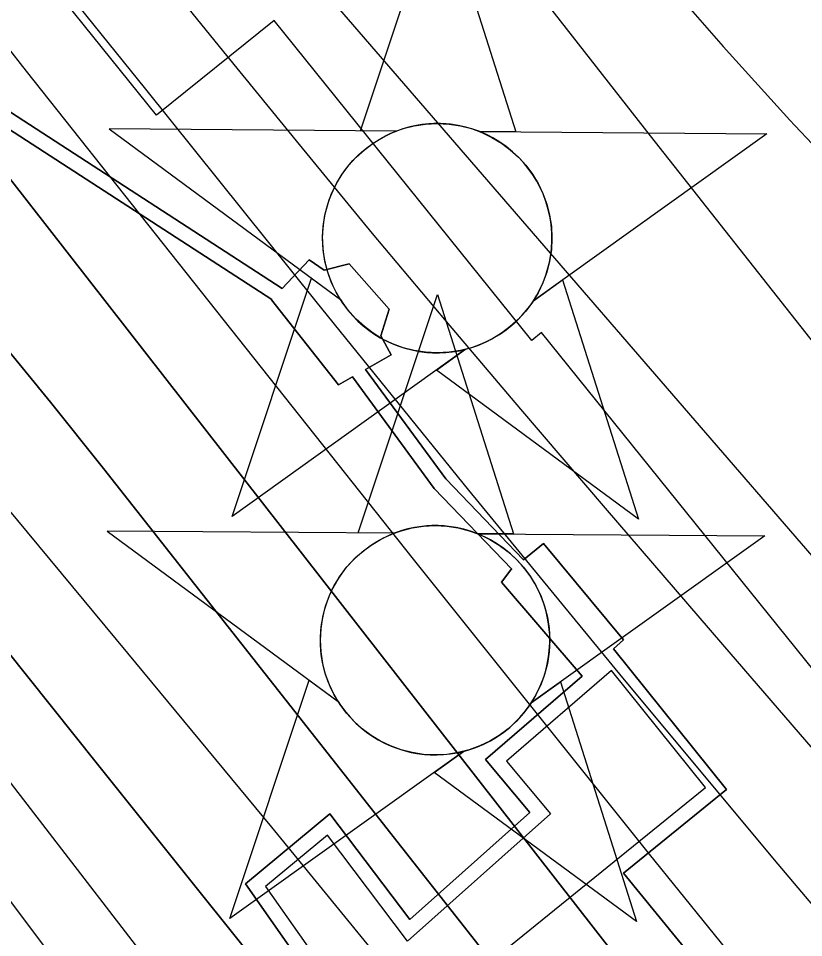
# Model space of a CAD drawing. Extents: x 3694830 to 3732949, y 415201 to 440970.
# Drawn here: x 3712068.3 to 3712277.5, y 435609.4 to 435854.2 of the extents above; entities that cross this region are included whole.
import ezdxf

# ---------------------------------------------------------------- set-up
doc = ezdxf.new("R2010")
doc.units = 0
for name, color, linetype in [('V-CHAN-DOCK', 7, 'Continuous'), ('V-CHAN-NAID', 7, 'Continuous'), ('V-RIVR-EDGE', 7, 'Continuous'), ('V-RRAP-RVMT', 7, 'Continuous'), ('V-TOPO-DPTH', 7, 'Continuous'), ('V-TOPO-MAJR', 7, 'Continuous'), ('V-TOPO-MINR', 7, 'Continuous'), ('V-TOPO-WATR', 7, 'Continuous'), ('V-UTIL-LINE', 7, 'Continuous')]:
    doc.layers.add(name, color=color, linetype=linetype)

msp = doc.modelspace()

# ---------------------------------------------------------------- linework, layer by layer
at = {"layer": 'V-CHAN-DOCK'}
for points in [[(3711868.1, 436025.98), (3711981.17, 435883.57), (3711979.5, 435882.3), (3711990.6, 435869.45), (3711993.72, 435871.53), (3712135.82, 435779.34), (3712135.72, 435779.23), (3712153.56, 435756.62), (3712157.31, 435758.74), (3712179.11, 435728.99), (3712199.73, 435707.51), (3712199.53, 435707.35), (3712197.01, 435704.05), (3712218.49, 435678.99), (3712192.78, 435656.81), (3712204.55, 435642.71), (3712172.61, 435614.24), (3712151.33, 435642.36), (3712128.8, 435623.7), (3712150.86, 435592.26), (3711937.78, 435418.97)], [(3711937.78, 435418.97), (3712150.86, 435592.26), (3712128.8, 435623.7), (3712151.33, 435642.36), (3712172.61, 435614.24), (3712204.55, 435642.71), (3712192.78, 435656.81), (3712218.49, 435678.99), (3712197.01, 435704.05), (3712199.53, 435707.35), (3712199.73, 435707.51), (3712179.11, 435728.99), (3712157.31, 435758.74), (3712153.56, 435756.62), (3712135.72, 435779.23), (3712135.82, 435779.34), (3711993.72, 435871.53), (3711990.6, 435869.45), (3711979.5, 435882.3), (3711981.17, 435883.57), (3711868.1, 436025.98)], [(3712368.45, 435456.43), (3712229.46, 435626.54), (3712256.95, 435648.81), (3712226.86, 435686.28), (3712229.49, 435688.69), (3712208.2, 435714.33), (3712202.84, 435710.02), (3712182.17, 435731.55), (3712160.79, 435760.72), (3712167.62, 435764.58), (3712164.83, 435769.66), (3712167.12, 435776.74), (3712156.43, 435788.81), (3712149.77, 435787.19), (3712145.83, 435789.9), (3712138.62, 435782.29), (3711997.34, 435873.96)], [(3711997.34, 435873.96), (3712138.62, 435782.29), (3712145.83, 435789.9), (3712149.77, 435787.19), (3712156.43, 435788.81), (3712167.12, 435776.74), (3712164.83, 435769.66), (3712167.62, 435764.58), (3712160.79, 435760.72), (3712182.17, 435731.55), (3712202.84, 435710.02), (3712208.2, 435714.33), (3712229.49, 435688.69), (3712226.86, 435686.28), (3712256.95, 435648.81), (3712229.46, 435626.54), (3712368.45, 435456.43)]]:
    msp.add_lwpolyline(points, dxfattribs=at)
at = {"layer": 'V-CHAN-NAID'}
for points in [[(3712169.02, 435824.2), (3712159.44, 435824.27), (3712180.56, 435887.76), (3712200.79, 435823.98), (3712191.2, 435824.05), (3712189.62, 435824.62), (3712187.53, 435825.24), (3712185.49, 435825.7), (3712183.45, 435826), (3712182.28, 435826.12), (3712180.75, 435826.2), (3712179.03, 435826.2), (3712177.66, 435826.13), (3712175.75, 435825.93), (3712174.39, 435825.71), (3712172.6, 435825.32), (3712171.07, 435824.9), (3712170.04, 435824.57)], [(3712169.02, 435824.2), (3712092.53, 435824.75), (3712154.1, 435779.35), (3712152.98, 435781.26), (3712152.17, 435782.88), (3712151.35, 435784.85), (3712150.65, 435786.91), (3712150.29, 435788.23), (3712149.93, 435789.85), (3712149.68, 435791.3), (3712149.49, 435792.9), (3712149.39, 435794.63), (3712149.37, 435796.21), (3712149.48, 435798.29), (3712149.66, 435799.91), (3712150.06, 435802.11), (3712150.54, 435804.03), (3712151.14, 435805.92), (3712151.79, 435807.6), (3712152.52, 435809.19), (3712153.34, 435810.72), (3712154.4, 435812.46), (3712155.43, 435813.93), (3712156.43, 435815.2), (3712157.43, 435816.34), (3712158.74, 435817.68), (3712159.79, 435818.65), (3712161.51, 435820.04), (3712162.72, 435820.91), (3712164.41, 435821.98), (3712166.14, 435822.93), (3712167.58, 435823.61)], [(3712191.2, 435824.05), (3712267.69, 435823.5), (3712205.49, 435778.98), (3712206.4, 435780.47), (3712207.38, 435782.32), (3712208.09, 435783.9), (3712208.83, 435785.86), (3712209.38, 435787.64), (3712209.77, 435789.28), (3712210.13, 435791.29), (3712210.32, 435792.86), (3712210.44, 435795.07), (3712210.41, 435797.13), (3712210.23, 435799.35), (3712209.96, 435801.11), (3712209.47, 435803.34), (3712208.83, 435805.48), (3712208.08, 435807.46), (3712207.43, 435808.91), (3712206.42, 435810.82), (3712205.36, 435812.55), (3712204.15, 435814.25), (3712202.89, 435815.79), (3712201.62, 435817.15), (3712199.98, 435818.68), (3712198.24, 435820.1), (3712196.56, 435821.27), (3712194.67, 435822.41), (3712193.2, 435823.17)], [(3712187.46, 435766.08), (3712125.25, 435721.55), (3712146.38, 435785.04), (3712154.1, 435779.35), (3712154.73, 435778.38), (3712156.11, 435776.52), (3712157.33, 435775.11), (3712158.79, 435773.6), (3712160.18, 435772.35), (3712161.64, 435771.2), (3712163.04, 435770.21), (3712164.72, 435769.17), (3712166.43, 435768.26), (3712168.22, 435767.45), (3712169.67, 435766.9), (3712171.3, 435766.37), (3712173.52, 435765.8), (3712175.05, 435765.52), (3712177.08, 435765.26), (3712178.62, 435765.16), (3712180.48, 435765.13), (3712182.17, 435765.21), (3712183.88, 435765.39), (3712185.78, 435765.7)], [(3712205.49, 435778.98), (3712213.28, 435784.56), (3712233.51, 435720.79), (3712179.66, 435760.5), (3712187.46, 435766.08), (3712189.12, 435766.55), (3712190.73, 435767.11), (3712192.89, 435768.03), (3712194.63, 435768.91), (3712196.49, 435770.02), (3712198.23, 435771.24), (3712199.78, 435772.48), (3712201.07, 435773.65), (3712202.46, 435775.07), (3712203.66, 435776.47), (3712204.78, 435777.94)], [(3712168.45, 435717.11), (3712158.86, 435717.18), (3712179.98, 435780.66), (3712200.21, 435716.89), (3712190.62, 435716.96), (3712189.04, 435717.53), (3712186.95, 435718.15), (3712184.91, 435718.6), (3712182.87, 435718.91), (3712181.71, 435719.03), (3712180.17, 435719.11), (3712178.45, 435719.11), (3712177.08, 435719.04), (3712175.17, 435718.83), (3712173.81, 435718.62), (3712172.02, 435718.23), (3712170.49, 435717.81), (3712169.46, 435717.48)], [(3712168.45, 435717.11), (3712091.95, 435717.65), (3712153.52, 435672.26), (3712152.41, 435674.16), (3712151.6, 435675.79), (3712150.77, 435677.76), (3712150.08, 435679.81), (3712149.71, 435681.14), (3712149.35, 435682.76), (3712149.11, 435684.21), (3712148.92, 435685.81), (3712148.81, 435687.54), (3712148.8, 435689.12), (3712148.9, 435691.2), (3712149.09, 435692.82), (3712149.48, 435695.02), (3712149.96, 435696.94), (3712150.56, 435698.83), (3712151.22, 435700.51), (3712151.94, 435702.1), (3712152.76, 435703.63), (3712153.82, 435705.37), (3712154.85, 435706.84), (3712155.85, 435708.11), (3712156.85, 435709.25), (3712158.16, 435710.59), (3712159.21, 435711.55), (3712160.93, 435712.95), (3712162.14, 435713.82), (3712163.83, 435714.89), (3712165.56, 435715.84), (3712167.01, 435716.52)], [(3712190.62, 435716.96), (3712267.11, 435716.41), (3712204.91, 435671.89), (3712205.82, 435673.38), (3712206.8, 435675.23), (3712207.51, 435676.81), (3712208.25, 435678.77), (3712208.8, 435680.55), (3712209.2, 435682.19), (3712209.56, 435684.2), (3712209.74, 435685.77), (3712209.87, 435687.98), (3712209.84, 435690.04), (3712209.65, 435692.26), (3712209.38, 435694.02), (3712208.89, 435696.25), (3712208.25, 435698.39), (3712207.5, 435700.37), (3712206.85, 435701.82), (3712205.85, 435703.73), (3712204.79, 435705.45), (3712203.57, 435707.16), (3712202.31, 435708.7), (3712201.04, 435710.06), (3712199.41, 435711.59), (3712197.66, 435713.01), (3712195.98, 435714.18), (3712194.09, 435715.31), (3712192.62, 435716.08)], [(3712186.88, 435658.98), (3712124.68, 435614.46), (3712145.8, 435677.95), (3712153.52, 435672.26), (3712154.15, 435671.29), (3712155.54, 435669.43), (3712156.75, 435668.02), (3712158.22, 435666.51), (3712159.61, 435665.26), (3712161.06, 435664.11), (3712162.46, 435663.12), (3712164.14, 435662.08), (3712165.85, 435661.17), (3712167.65, 435660.36), (3712169.09, 435659.81), (3712170.72, 435659.28), (3712172.95, 435658.71), (3712174.48, 435658.43), (3712176.5, 435658.17), (3712178.04, 435658.06), (3712179.9, 435658.04), (3712181.59, 435658.12), (3712183.3, 435658.3), (3712185.2, 435658.61)], [(3712204.91, 435671.89), (3712212.71, 435677.47), (3712232.93, 435613.69), (3712179.08, 435653.4), (3712186.88, 435658.98), (3712188.55, 435659.46), (3712190.16, 435660.02), (3712192.32, 435660.93), (3712194.05, 435661.82), (3712195.92, 435662.93), (3712197.66, 435664.14), (3712199.21, 435665.39), (3712200.49, 435666.56), (3712201.88, 435667.98), (3712203.08, 435669.38), (3712204.2, 435670.85)]]:
    msp.add_lwpolyline(points, close=True, dxfattribs=at)
for centre in [(3712179.91, 435795.67), (3712179.33, 435688.58)]:
    msp.add_circle(centre, 30.54, dxfattribs=at)
at = {"layer": 'V-RIVR-EDGE'}
msp.add_spline([(3709416.41, 438923.63), (3709424.2, 438904.77), (3709441.5, 438869.15), (3709450.77, 438855.78), (3709471.73, 438831.06), (3709491.09, 438809.18), (3709508.82, 438785.28), (3709539, 438725.35), (3709552.29, 438701.87), (3709586.93, 438647.6), (3709593.77, 438632.62), (3709609.48, 438608.32), (3709646.12, 438547.17), (3709660.21, 438520.04), (3709671.88, 438499.39), (3709677.92, 438486.03), (3709685.16, 438472.67), (3709701.68, 438446.34), (3709741.56, 438385.59), (3709764.53, 438355.61), (3709775.01, 438339.81), (3709795.15, 438309.43), (3709809.24, 438283.52), (3709836.62, 438236.95), (3709866.83, 438187.14), (3709888.98, 438151.9), (3709906.3, 438125.17), (3709922.82, 438100.46), (3709934.91, 438085.88), (3709970.78, 438036.86), (3709995.37, 438006.87), (3710014.73, 437984.99), (3710041.34, 437953.38), (3710062.31, 437929.47), (3710132.49, 437858.54), (3710157.5, 437830.57), (3710170.8, 437815.17), (3710191.37, 437793.69), (3710222.84, 437764.5), (3710249.05, 437736.13), (3710268.42, 437717.07), (3710289.78, 437688.72), (3710309.53, 437662.38), (3710331.69, 437632.81), (3710343.39, 437618.63), (3710343.77, 437612.16), (3710342.52, 437595.18), (3710341.69, 437587.09), (3710344.09, 437574.95), (3710349.32, 437564.02), (3710357.38, 437554.7), (3710372.31, 437541.72), (3710390.86, 437520.65), (3710416.28, 437497.14), (3710444.93, 437474.82), (3710461.87, 437456.59), (3710478.8, 437433.49), (3710492.11, 437422.14), (3710505.43, 437411.19), (3710519.55, 437396.6), (3710538.5, 437375.12), (3710572.38, 437340.66), (3710589.7, 437314.74), (3710598.97, 437299.35), (3710610.66, 437287.19), (3710630.42, 437265.71), (3710667.13, 437227.61), (3710694.96, 437201.26), (3710719.98, 437180.57), (3710742.58, 437162.32), (3710763.16, 437145.28), (3710783.34, 437129.87), (3710806.36, 437118.09), (3710826.96, 437107.52), (3710844.32, 437094.94), (3710865.3, 437076.69), (3710879.82, 437061.29), (3710892.72, 437046.7), (3710907.66, 437034.94), (3710922.99, 437022.37), (3710947.6, 436998.85), (3710956.48, 436993.17), (3710973.42, 436976.14), (3710992.78, 436956.28), (3711016.18, 436931.96), (3711039.57, 436905.62), (3711072.63, 436865.91), (3711081.48, 436850.93), (3711083.08, 436840.81), (3711081.43, 436829.9), (3711079.39, 436823.03), (3711079.38, 436817.37), (3711081.78, 436806.85), (3711087.82, 436797.53), (3711088.61, 436789.04), (3711091.81, 436776.5), (3711098.25, 436764.35), (3711106.73, 436757.05), (3711115.2, 436750.96), (3711118.01, 436742.87), (3711119.2, 436732.35), (3711119.18, 436721.43), (3711123.99, 436706.06), (3711132.05, 436695.93), (3711146.56, 436677.29), (3711154.62, 436665.54), (3711168.32, 436646.1), (3711177.97, 436623.03), (3711181.56, 436604.01), (3711185.97, 436588.23), (3711194.83, 436571.23), (3711219.42, 436540.84), (3711231.91, 436522.2), (3711251.26, 436500.73), (3711276.67, 436472.36), (3711302.06, 436440.35), (3711327.08, 436416.83), (3711345.23, 436400.61), (3711358.56, 436391.68), (3711362.6, 436391.67), (3711365.03, 436393.29), (3711367.06, 436395.71), (3711360.22, 436410.69), (3711348.95, 436433.76), (3711348.56, 436435.79), (3711350.19, 436441.04), (3711353.43, 436443.46), (3711360.71, 436445.86), (3711370.41, 436443.41), (3711379.69, 436435.71), (3711385.35, 436433.27), (3711393.03, 436433.25), (3711401.93, 436435.25), (3711411.23, 436435.63), (3711418.91, 436432.78), (3711433.43, 436419.4), (3711452.78, 436395.9), (3711476.58, 436370.77), (3711503.19, 436338.76), (3711528.99, 436307.56), (3711539.87, 436292.97), (3711550.76, 436278.79), (3711562.46, 436268.25), (3711578.58, 436248.8), (3711601.94, 436211.14), (3711619.66, 436179.96), (3711638.58, 436146.75), (3711647.84, 436129.34), (3711661.95, 436112.32), (3711680.1, 436094.49), (3711699.46, 436073.01), (3711711.15, 436058.83), (3711730.9, 436031.68), (3711750.26, 436012.63), (3711780.51, 435980.21), (3711801.87, 435951.85), (3711825.64, 435916.61), (3711836.91, 435896.36), (3711875.6, 435841.68), (3711900.17, 435803.2), (3711927.96, 435759.86), (3711955.74, 435708.04), (3711962.56, 435688.21), (3711968.59, 435674.44), (3711979.06, 435653.79), (3711993.17, 435638.39), (3712013.35, 435620.95), (3712024.24, 435612.03), (3712033.92, 435601.49), (3712046.42, 435584.88), (3712059.71, 435563.42), (3712069.37, 435546.41), (3712083.08, 435529.39), (3712097.18, 435509.95), (3712116.96, 435495.34), (3712130.69, 435486.82), (3712141.57, 435473.85), (3712168.59, 435442.65), (3712171.4, 435435.36), (3712183.09, 435419.56), (3712199.62, 435402.13), (3712223.83, 435380.64), (3712242.79, 435359.97), (3712257.3, 435340.93), (3712270.99, 435318.25), (3712283.08, 435302.45), (3712301.62, 435277.34), (3712346.38, 435227.49), (3712366.53, 435199.54), (3712381.44, 435177.66), (3712398.77, 435155.78), (3712416.91, 435132.29), (3712436.61, 435086.54), (3712455.54, 435054.15), (3712466.42, 435037.54), (3712489, 435011.61), (3712512.79, 434986.07), (3712546.27, 434954.04), (3712574.51, 434927.69), (3712607.17, 434886.36), (3712630.95, 434857.59), (3712637.81, 434850.3), (3712652.73, 434835.7), (3712657.97, 434827.2), (3712659.16, 434819.11), (3712661.57, 434812.23), (3712661.96, 434804.95), (3712668.82, 434797.65), (3712682.52, 434779.83), (3712700.66, 434757.14), (3712724.04, 434725.94), (3712742.58, 434702.85), (3712756.29, 434685.83), (3712784.54, 434665.54), (3712804.33, 434653.77), (3712827.35, 434641.58), (3712857.63, 434621.69), (3712868.51, 434609.13), (3712884.65, 434593.32), (3712899.98, 434579.53), (3712922.18, 434563.3), (3712941.55, 434547.08), (3712958.08, 434527.63), (3712978.25, 434505.74), (3712995.19, 434491.14), (3713016.17, 434471.68), (3713032.29, 434449.4), (3713043.36, 434433.46)], degree=3, dxfattribs=at)
at = {"layer": 'V-RRAP-RVMT'}
for points in [[(3712136.45, 435853.65), (3712105.15, 435828.45), (3712034.67, 435915.89), (3712018.02, 435902.57), (3711941.9, 435996.96), (3711934.81, 435991.17), (3711856.4, 436088.4), (3711757.99, 436010.83), (3711727.93, 436048.96)], [(3712656.67, 434838.93), (3712583.58, 434929.51), (3712585.03, 434930.68), (3712509.67, 435024.11), (3712654.23, 435140.75), (3712588.24, 435222.53), (3712589.24, 435223.32), (3712539.34, 435285.17), (3712532.86, 435279.94), (3712471.33, 435356.21), (3712514.04, 435390.67), (3712443.57, 435478.01), (3712442.76, 435477.35), (3712354.79, 435586.38), (3712358.02, 435588.99), (3712287.49, 435676.45), (3712285.12, 435674.53), (3712207.66, 435770.55), (3712205.08, 435768.46), (3712136.45, 435853.65)]]:
    msp.add_lwpolyline(points, dxfattribs=at)
at = {"layer": 'V-TOPO-DPTH'}
for points in [[(3711714.27, 436049.26), (3711935.69, 435793.34), (3712363.93, 435221.27), (3712375.45, 435206.05), (3712387.06, 435190.9), (3712398.82, 435175.87), (3712410.67, 435160.91), (3712422.7, 435146.1), (3712434.87, 435131.4), (3712447.24, 435116.87), (3712459.74, 435102.45), (3712670.5, 434862.81), (3712725.8, 434799.63), (3712780.88, 434736.28), (3712835.66, 434672.66), (3712890.24, 434608.87), (3712966.42, 434519.39), (3712982.54, 434500.03), (3712998.38, 434480.45)], [(3711915.66, 436027.66), (3711949.43, 435988.16), (3711982.72, 435948.25), (3712026.26, 435895.04), (3712037.38, 435881.39), (3712048.46, 435867.7), (3712059.47, 435853.96), (3712070.44, 435840.19), (3712173.5, 435710.18), (3712236.3, 435631.65), (3712299.54, 435553.49), (3712363.45, 435475.86), (3712427.81, 435398.6), (3712555.3, 435246.85), (3712561.78, 435239.15), (3712568.26, 435231.44), (3712574.75, 435223.74), (3712581.24, 435216.05), (3712612.71, 435178.78), (3712634.86, 435152.38), (3712656.9, 435125.89), (3712678.78, 435099.27), (3712700.54, 435072.55), (3713082.73, 434600.48)], [(3711915.66, 436027.66), (3711949.43, 435988.16), (3711982.72, 435948.25), (3712026.26, 435895.04), (3712037.38, 435881.39), (3712048.46, 435867.7), (3712059.47, 435853.96), (3712070.44, 435840.19), (3712173.5, 435710.18), (3712236.3, 435631.65), (3712299.54, 435553.49), (3712363.45, 435475.86), (3712427.81, 435398.6), (3712555.3, 435246.85), (3712561.78, 435239.15), (3712568.26, 435231.44), (3712574.75, 435223.74), (3712581.24, 435216.05), (3712612.71, 435178.78), (3712634.86, 435152.38), (3712656.9, 435125.89), (3712678.78, 435099.27), (3712700.54, 435072.55), (3713082.73, 434600.48)], [(3711916.95, 435987.16), (3711931.96, 435971.01), (3711946.98, 435954.88), (3711947.86, 435953.94), (3711962.29, 435938.15), (3711976.51, 435922.17), (3711990.4, 435905.9), (3712004.07, 435889.45), (3712022.07, 435867.33), (3712026.56, 435861.78), (3712031.03, 435856.21), (3712035.46, 435850.62), (3712039.86, 435845), (3712294.74, 435518.08), (3712335.29, 435466.49), (3712376.11, 435415.12)], [(3712376.11, 435415.12), (3712335.29, 435466.49), (3712294.74, 435518.08), (3712039.86, 435845), (3712035.46, 435850.62), (3712031.03, 435856.21), (3712026.56, 435861.78), (3712022.07, 435867.33), (3712004.07, 435889.45), (3711990.4, 435905.9), (3711976.51, 435922.17), (3711962.29, 435938.15), (3711947.86, 435953.94), (3711946.98, 435954.88), (3711931.96, 435971.01), (3711916.95, 435987.16)], [(3711874.84, 435982.2), (3711973.06, 435871.67), (3711988.09, 435854.74), (3712003.1, 435837.8), (3712018.1, 435820.84), (3712033.09, 435803.87), (3712047.91, 435786.78), (3712062.55, 435769.52), (3712076.89, 435752.01), (3712091.04, 435734.35), (3712155.14, 435652.9), (3712201.15, 435594.36), (3712247.1, 435535.77), (3712292.98, 435477.13), (3712338.81, 435418.44)], [(3712338.81, 435418.44), (3712292.98, 435477.13), (3712247.1, 435535.77), (3712201.15, 435594.36), (3712155.14, 435652.9), (3712091.04, 435734.35), (3712076.89, 435752.01), (3712062.55, 435769.52), (3712047.91, 435786.78), (3712033.09, 435803.87), (3712018.1, 435820.84), (3712003.1, 435837.8), (3711988.09, 435854.74), (3711973.06, 435871.67), (3711874.84, 435982.2)], [(3712277.46, 435421.09), (3712214.66, 435499.18), (3712151.99, 435577.37), (3712089.39, 435655.62), (3711985.71, 435785.43), (3711975.01, 435798.82), (3711964.29, 435812.2), (3711953.56, 435825.57), (3711942.82, 435838.93), (3711897.57, 435895.16)], [(3712277.46, 435421.09), (3712214.66, 435499.18), (3712151.99, 435577.37), (3712089.39, 435655.62), (3711985.71, 435785.43), (3711975.01, 435798.82), (3711964.29, 435812.2), (3711953.56, 435825.57), (3711942.82, 435838.93), (3711897.57, 435895.16)]]:
    msp.add_lwpolyline(points, dxfattribs=at)
at = {"layer": 'V-TOPO-MAJR'}
msp.add_lwpolyline([(3711908.65, 436070.55), (3711961.66, 436007.24), (3712030.5, 435923.58), (3712048.52, 435901.6), (3712066.48, 435879.58), (3712084.36, 435857.49), (3712102.19, 435835.36), (3712147.54, 435778.84), (3712188.22, 435728.6), (3712229.2, 435678.6), (3712270.63, 435628.97), (3712312.35, 435579.59), (3712470.18, 435394.46)], dxfattribs=at)
at = {"layer": 'V-TOPO-MINR'}
for points in [[(3711794.66, 436285.9), (3711994.68, 436045.39), (3712009.24, 436027.86), (3712023.8, 436010.32), (3712038.33, 435992.76), (3712052.86, 435975.2), (3712068.41, 435956.38), (3712075.18, 435948.24), (3712081.97, 435940.13), (3712088.82, 435932.06), (3712095.69, 435924.02), (3712102.59, 435916), (3712109.5, 435907.98), (3712116.41, 435899.97), (3712123.33, 435891.96), (3712284.2, 435705.8), (3712344.09, 435636.21), (3712403.79, 435566.45), (3712463.21, 435496.45), (3712522.44, 435426.29), (3712595.36, 435339.55)], [(3711908.88, 436255.94), (3711946.47, 436208.63), (3712123.39, 435969.63), (3712136.51, 435952.05), (3712149.73, 435934.53), (3712163.08, 435917.12), (3712176.52, 435899.78), (3712236.59, 435822.95), (3712280.4, 435767.47), (3712324.57, 435712.27), (3712369.26, 435657.49), (3712414.31, 435603.01), (3712664.35, 435303.54), (3713136.4, 434676.98), (3713159.74, 434645.72), (3713182.88, 434614.31), (3713205.74, 434582.7), (3713228.4, 434550.95), (3713249.48, 434521.13), (3713282.37, 434474.25)], [(3712071.81, 436107.73), (3712164.13, 435963.2), (3712168.53, 435956.51), (3712173.05, 435949.91), (3712177.75, 435943.43), (3712182.57, 435937.04), (3712205.24, 435907.8), (3712221.75, 435887.08), (3712238.62, 435866.67), (3712256.03, 435846.72), (3712273.81, 435827.07), (3712275.09, 435825.7), (3712293.95, 435805.78), (3712313.06, 435786.09), (3712332.52, 435766.76), (3712352.23, 435747.66), (3712401.55, 435700.75), (3712444.87, 435657.3), (3712486.58, 435612.42), (3712525.85, 435565.4), (3712563.51, 435516.96), (3712668.11, 435374.79)], [(3711915.62, 436098), (3712046.34, 435939.29), (3712065.78, 435915.62), (3712085.17, 435891.91), (3712104.49, 435868.14), (3712123.76, 435844.34), (3712143.1, 435820.59), (3712162.58, 435796.95), (3712182.26, 435773.48), (3712202.08, 435750.12), (3712224.61, 435723.79), (3712255.87, 435687.42), (3712287.22, 435651.12), (3712318.71, 435614.95), (3712350.29, 435578.86), (3712408.97, 435512.06), (3712444.11, 435471.79), (3712479.08, 435431.36), (3712513.78, 435390.71)], [(3711915.66, 436027.66), (3711949.43, 435988.16), (3711982.72, 435948.25), (3712026.26, 435895.04), (3712037.38, 435881.39), (3712048.46, 435867.7), (3712059.47, 435853.96), (3712070.44, 435840.19), (3712173.5, 435710.18), (3712236.3, 435631.65), (3712299.54, 435553.49), (3712363.45, 435475.86), (3712427.81, 435398.6), (3712555.3, 435246.85), (3712561.78, 435239.15), (3712568.26, 435231.44), (3712574.75, 435223.74), (3712581.24, 435216.05), (3712612.71, 435178.78), (3712634.86, 435152.38), (3712656.9, 435125.89), (3712678.78, 435099.27), (3712700.54, 435072.55), (3713082.73, 434600.48)], [(3711916.95, 435987.16), (3711931.96, 435971.01), (3711946.98, 435954.88), (3711947.86, 435953.94), (3711962.29, 435938.15), (3711976.51, 435922.17), (3711990.4, 435905.9), (3712004.07, 435889.45), (3712022.07, 435867.33), (3712026.56, 435861.78), (3712031.03, 435856.21), (3712035.46, 435850.62), (3712039.86, 435845), (3712294.74, 435518.08), (3712335.29, 435466.49), (3712376.11, 435415.12)], [(3711874.84, 435982.2), (3711973.06, 435871.67), (3711988.09, 435854.74), (3712003.1, 435837.8), (3712018.1, 435820.84), (3712033.09, 435803.87), (3712047.91, 435786.78), (3712062.55, 435769.52), (3712076.89, 435752.01), (3712091.04, 435734.35), (3712155.14, 435652.9), (3712201.15, 435594.36), (3712247.1, 435535.77), (3712292.98, 435477.13), (3712338.81, 435418.44)], [(3711884.24, 435939.73), (3711946.25, 435865.95), (3711963.99, 435844.83), (3711981.72, 435823.69), (3711999.43, 435802.55), (3712017.14, 435781.4), (3712058.95, 435731.42), (3712097.43, 435685.17), (3712135.76, 435638.8), (3712173.85, 435592.23), (3712211.79, 435545.54), (3712504.37, 435183.51), (3712883.51, 434735.73), (3712912.81, 434700.63), (3712941.79, 434665.26), (3712970.27, 434629.5), (3712998.42, 434593.47), (3713042.93, 434535.67), (3713048.51, 434528.29), (3713054.01, 434520.85), (3713059.38, 434513.32), (3713064.66, 434505.73), (3713170.22, 434351.31)], [(3711897.57, 435895.16), (3711942.82, 435838.93), (3711953.56, 435825.57), (3711964.29, 435812.2), (3711975.01, 435798.82), (3711985.71, 435785.43), (3712089.39, 435655.62), (3712151.99, 435577.37), (3712214.66, 435499.18), (3712277.46, 435421.09)], [(3711914.59, 435846.93), (3711939.29, 435815.11), (3711944.26, 435808.69), (3711949.23, 435802.27), (3711954.2, 435795.85), (3711959.16, 435789.42), (3712219.1, 435452.12), (3712258.55, 435401.26), (3712298.22, 435350.56), (3712338.2, 435300.12), (3712378.39, 435249.84), (3712423.61, 435193.64), (3712441.49, 435171.71), (3712459.54, 435149.92), (3712477.86, 435128.36), (3712496.37, 435106.95), (3712572.93, 435019.45), (3712629.95, 434954.5), (3712687.13, 434889.68), (3712744.52, 434825.06), (3712802.06, 434760.56), (3713002.38, 434536.82)]]:
    msp.add_lwpolyline(points, dxfattribs=at)
at = {"layer": 'V-TOPO-WATR'}
msp.add_lwpolyline([(3711714.27, 436049.26), (3711935.69, 435793.34), (3712363.93, 435221.27), (3712375.45, 435206.05), (3712387.06, 435190.9), (3712398.82, 435175.87), (3712410.67, 435160.91), (3712422.7, 435146.1), (3712434.87, 435131.4), (3712447.24, 435116.87), (3712459.74, 435102.45), (3712670.5, 434862.81), (3712725.8, 434799.63), (3712780.88, 434736.28), (3712835.66, 434672.66), (3712890.24, 434608.87), (3712966.42, 434519.39), (3712982.54, 434500.03), (3712998.38, 434480.45)], dxfattribs=at)
at = {"layer": 'V-UTIL-LINE'}
msp.add_lwpolyline([(3711618.61, 435216.69), (3711775.66, 435273.57), (3711776.94, 435267.68), (3711953.94, 435399.3), (3711955.67, 435409.81), (3712251.37, 435649.37), (3712226.33, 435680.56), (3712198.34, 435656.4), (3712210.08, 435642.34), (3712171.99, 435608.42), (3712150.63, 435636.67), (3712134.16, 435623.02), (3712156.25, 435591.55), (3711940.26, 435415.91)], dxfattribs=at)

doc.saveas('drawing.dxf')
